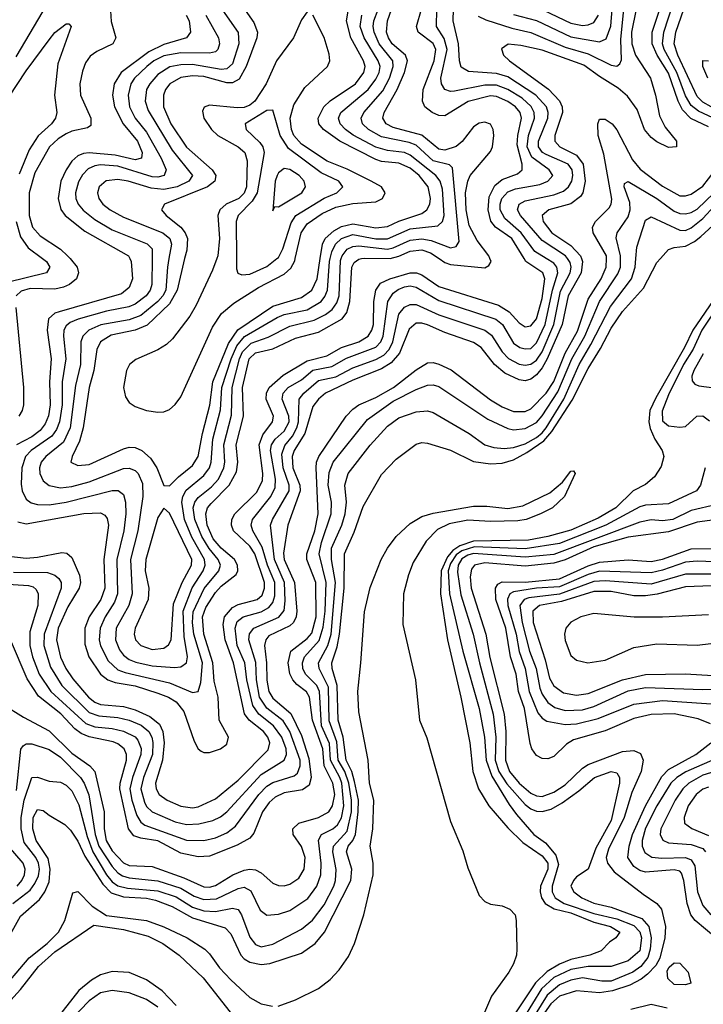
# Model space of a CAD drawing. Header units: inches. Extents: x 990535 to 1117859, y 769386 to 892122.
# Tile 692 of 1056: x 1043948 to 1046332, y 847398 to 850834. Entities that reach past the tile are written whole.
import ezdxf

# ---------------------------------------------------------------- set-up
doc = ezdxf.new("R2010")
doc.units = ezdxf.units.IN
doc.header["$MEASUREMENT"] = 0
doc.layers.add('B0844', color=7, linetype='Continuous')
doc.layers.add('B0845', color=7, linetype='Continuous')

msp = doc.modelspace()

# ---------------------------------------------------------------- linework, layer by layer
at = {"layer": 'B0844', "color": 5}
for points, elevation in [([(1043870, 848866.6), (1043978.9, 848858.9), (1043994.6, 848854.6), (1044005.6, 848845.6), (1044012.1, 848830), (1044010.7, 848790), (1043982.5, 848697.5), (1043982.5, 848650), (1043992, 848610), (1044015.5, 848550), (1044055.9, 848490), (1044178, 848378), (1044210, 848366.7), (1044270, 848360.8), (1044310, 848351.4), (1044350, 848331.8), (1044360, 848320), (1044371.2, 848291.2), (1044370, 848270), (1044340.6, 848190), (1044332.3, 848150), (1044339.3, 848110), (1044356.5, 848056.5), (1044370, 848033.9), (1044383.6, 848023.6), (1044530, 847971.1), (1044590, 847969.2), (1044630, 847979), (1044670, 847996), (1044700.6, 848019.4), (1044781.5, 848130), (1044810, 848158.8), (1044830, 848171.6), (1044904.6, 848195.4), (1044916, 848204), (1044926, 848230), (1044925.4, 848250), (1044890.3, 848350), (1044867.1, 848387.1), (1044810, 848431), (1044784.1, 848470), (1044773, 848530), (1044771.1, 848591.1), (1044747, 848670), (1044749.2, 848690.8), (1044763.7, 848710), (1044851.1, 848748.9), (1044870, 848772.6), (1044873.6, 848806.4), (1044871.5, 848870), (1044836, 848950), (1044821.9, 849070), (1044829, 849090), (1044887.2, 849190), (1044887, 849210), (1044866.7, 849270), (1044862.4, 849317.6), (1044872.4, 849347.6), (1044899.2, 849380.8), (1044914.5, 849410), (1044919.6, 849430), (1044922.2, 849510), (1044938.3, 849530), (1044990, 849575.2), (1045050, 849587.3), (1045110, 849619.5), (1045190, 849647.8), (1045217.4, 849662.6), (1045236.6, 849683.4), (1045248.6, 849710), (1045270, 849806.3), (1045289.5, 849830.5), (1045310, 849839.9), (1045330, 849839.4), (1045410, 849803.4), (1045570, 849750.1), (1045593.5, 849733.5), (1045630, 849675.2), (1045651.9, 849651.9), (1045690, 849631.7), (1045710, 849628.4), (1045730, 849632.1), (1045750, 849645.5), (1045770, 849674.7), (1045810.1, 849770), (1045834.1, 849885.9), (1045867.1, 849950), (1045870.4, 849970), (1045866.9, 849986.9), (1045858, 850000)], 2440), ([(1043872.8, 847567.2), (1043950, 847705.4), (1044016.4, 847763.6), (1044035, 847790), (1044050, 847825), (1044054.1, 847870), (1044046.6, 847906.6), (1044005.6, 847970), (1043993, 848010), (1043994.2, 848050), (1044010, 848078.1), (1044030, 848074.8), (1044050, 848057.9), (1044105.5, 848025.5), (1044125.3, 848005.3), (1044150, 847967.8), (1044174.5, 847914.5), (1044237.1, 847817.1), (1044267.2, 847787.2), (1044310, 847772.9), (1044390, 847768.1), (1044421.4, 847761.4), (1044479.3, 847739.3), (1044550, 847699.6), (1044664.8, 847664.8), (1044683.6, 847643.6), (1044718.5, 847570), (1044730, 847556.5), (1044750, 847544.6), (1044790, 847537.4), (1044819.9, 847540.1), (1044930, 847577), (1044978.5, 847610), (1045010.8, 847649.2), (1045102.2, 847830), (1045106.4, 847870), (1045086.9, 847930), (1045093.8, 847950), (1045110, 847970.1), (1045118.7, 847990), (1045128.4, 848070), (1045128.8, 848110), (1045115.8, 848175.8), (1045105.9, 848210), (1045086.3, 848250), (1045075.9, 848330), (1045058.3, 848390), (1045055.3, 848510), (1045038, 848570), (1045036.8, 848590), (1045055, 848645), (1045062.8, 848690), (1045079.7, 848850), (1045079.9, 848970), (1045114.4, 849045.6), (1045145, 849135), (1045210, 849246.5), (1045260.3, 849299.7), (1045330, 849352.5), (1045350, 849358.3), (1045370, 849356.2), (1045450, 849331.6), (1045530, 849292.6), (1045590, 849283.4), (1045630, 849286.7), (1045670, 849298.4), (1045716.5, 849323.5), (1045776.1, 849363.9), (1045803.7, 849396.3), (1045874, 849506), (1045930, 849616.6), (1045973.3, 849686.7), (1046010, 849757.6), (1046050, 849815.3), (1046122.8, 849897.2), (1046170, 849986), (1046182.2, 850000)], 2320), ([(1043890, 848444.4), (1043960.4, 848400.4), (1044050, 848352.6), (1044130, 848274.9), (1044192.8, 848230), (1044210, 848210.6), (1044242.2, 848070), (1044242.1, 848010), (1044249.3, 847970), (1044270, 847933.2), (1044310, 847891.9), (1044330, 847882.9), (1044410, 847878.9), (1044519.6, 847839.6), (1044590, 847807.5), (1044610, 847807), (1044630, 847812.5), (1044690.9, 847850), (1044730, 847866), (1044750, 847869.3), (1044770, 847867), (1044790, 847857), (1044830, 847821.2), (1044850, 847812.1), (1044870, 847811), (1044890, 847816.8), (1044921.6, 847838.4), (1044939.6, 847870), (1044943.1, 847910), (1044930, 847948.1), (1044901.4, 847990), (1044900.7, 848010), (1044921, 848030), (1044990, 848050.4), (1045025.7, 848070), (1045039.1, 848090), (1045046.3, 848130), (1045040.1, 848170), (1045009.2, 848230), (1045005, 848290), (1044968.3, 848390), (1044957.9, 848470), (1044948.2, 848488.2), (1044913.7, 848513.7), (1044899.8, 848530), (1044890, 848551.4), (1044883.8, 848590), (1044893.5, 848630), (1044950, 848674.2), (1044966.4, 848693.6), (1044982.1, 848750), (1044979.9, 848870), (1044949.3, 848950), (1044948.7, 848970), (1044976.9, 849050), (1044988.7, 849110), (1044982, 849270), (1044983, 849290), (1044990.8, 849310), (1045086.8, 849450), (1045110, 849475), (1045130, 849490.1), (1045190, 849515.4), (1045251.4, 849550), (1045330, 849611.4), (1045370, 849636), (1045390, 849637.3), (1045410, 849632), (1045452, 849612), (1045590, 849507.3), (1045630, 849482.8), (1045670, 849466.9), (1045710, 849466.9), (1045730, 849475.3), (1045784.1, 849530), (1045810, 849571.7), (1045850.6, 849670), (1045892.6, 849747.4), (1045930, 849858.8), (1045975, 849930), (1045993.5, 849970), (1045993.7, 850000)], 2380), ([(1044027.6, 850000), (1044041.3, 849990), (1044052.7, 849970), (1044040.8, 849950), (1043903.5, 849916.5)], 2460), ([(1043910, 848961.4), (1043970, 848955), (1044010, 848958), (1044094.5, 848974.5), (1044112.1, 848972.1), (1044130, 848956.6), (1044156, 848896), (1044160.2, 848870), (1044155.5, 848850), (1044115.3, 848784.7), (1044081.7, 848710), (1044075.9, 848670), (1044089.9, 848609.9), (1044108.2, 848570), (1044133.4, 848533.4), (1044188.1, 848470), (1044210, 848452.1), (1044230, 848444.1), (1044310, 848437.3), (1044350, 848425.7), (1044402.1, 848402.1), (1044435, 848375), (1044446.5, 848350), (1044451.1, 848310), (1044446.3, 848250), (1044421.1, 848170), (1044423.1, 848150), (1044433.8, 848130), (1044461.5, 848110), (1044510, 848089.4), (1044550, 848083.8), (1044570, 848086.9), (1044630, 848115.1), (1044710, 848180.6), (1044814.3, 848285.7), (1044820.1, 848310), (1044813, 848330), (1044797.6, 848350), (1044748.5, 848390), (1044731.9, 848411.9), (1044693.1, 848590), (1044664.4, 848670), (1044656.8, 848723.2), (1044662.4, 848750), (1044690, 848783.2), (1044710, 848793.6), (1044776.3, 848810), (1044793.8, 848826.2), (1044801.7, 848850), (1044801.1, 848870), (1044768, 848970), (1044750, 848996.6), (1044693.8, 849050), (1044686.3, 849070), (1044687.3, 849090), (1044697.7, 849110), (1044774.7, 849185.3), (1044794.2, 849225.8), (1044795.9, 849250), (1044782.8, 849350), (1044795.4, 849384.6), (1044829.9, 849430), (1044832.9, 849450), (1044807.4, 849510), (1044808.1, 849530), (1044818.2, 849550), (1044866.5, 849593.5), (1044950, 849643.4), (1045019.2, 849660.8), (1045069.8, 849690.2), (1045130, 849709.6), (1045163.1, 849730), (1045176.2, 849750), (1045181.3, 849770), (1045183.1, 849850), (1045189.6, 849890.4), (1045206.1, 849913.9), (1045239, 849930), (1045310, 849950.8), (1045332.1, 849950), (1045350, 849943.2), (1045410, 849902.5), (1045617.4, 849837.4), (1045654.3, 849814.3), (1045690, 849776.1), (1045710, 849761.7), (1045730, 849765.3), (1045750, 849789.6), (1045770, 849860.9), (1045778.9, 849930), (1045771.6, 849950), (1045713.2, 849990), (1045707.1, 850000)], 2480), ([(1045907.5, 850000), (1045911, 849990), (1045905.4, 849950), (1045860, 849870), (1045839.2, 849770), (1045787.5, 849650), (1045770, 849619), (1045750, 849594.8), (1045730, 849579.8), (1045710, 849573.9), (1045690, 849576.9), (1045640.1, 849600.1), (1045604, 849630), (1045557.5, 849690), (1045530, 849707.1), (1045430, 849742), (1045370, 849769.2), (1045350, 849774.8), (1045330, 849774.3), (1045305.7, 849754.3), (1045272.6, 849670), (1045243.1, 849636.9), (1045210, 849615.3), (1045110, 849576.1), (1045013.8, 849530), (1044990, 849509.7), (1044970, 849483.5), (1044942.6, 849390), (1044905.2, 849330), (1044898.1, 849310), (1044900.4, 849270), (1044924.9, 849210), (1044925.6, 849190), (1044883.2, 849070), (1044867.7, 848972.3), (1044869.8, 848950), (1044905.8, 848870), (1044914.7, 848770), (1044912.2, 848750), (1044902.1, 848730), (1044890, 848719), (1044816.8, 848683.2), (1044805.7, 848670), (1044801.6, 848650), (1044809, 848590), (1044809.3, 848529.3), (1044816.9, 848490), (1044830, 848466.2), (1044892.8, 848412.8), (1044930, 848336.2), (1044955.7, 848255.7), (1044964.1, 848190), (1044957.7, 848162.3), (1044933.9, 848146.1), (1044870, 848135.6), (1044838.8, 848121.2), (1044818, 848102), (1044794.8, 848070), (1044764.7, 847995.3), (1044750, 847977.5), (1044706.7, 847953.3), (1044610, 847914.6), (1044570, 847913), (1044510, 847925.2), (1044430, 847968.1), (1044370, 847977.3), (1044345.9, 847985.9), (1044326.8, 848010), (1044296.6, 848150), (1044297.7, 848170), (1044320.7, 848250), (1044320.5, 848270), (1044312.5, 848290), (1044290, 848307), (1044273.4, 848313.4), (1044190, 848330.9), (1044162.5, 848342.5), (1044139.8, 848359.8), (1044091.2, 848411.2), (1044013.2, 848473.2), (1043973.4, 848533.4), (1043916.1, 848670)], 2420), ([(1043924.1, 847750), (1043983.7, 847796.3), (1044001, 847819), (1044013.4, 847846.6), (1044016.3, 847870), (1044012.9, 847890), (1044003.6, 847910), (1043962.9, 847962.9), (1043952.3, 848010), (1043953.2, 848050), (1043963.4, 848110), (1043990, 848189.4), (1044010, 848190.7), (1044050, 848176.1), (1044090, 848173.7), (1044110, 848162.7), (1044130, 848142.9), (1044154.5, 848094.5), (1044183.2, 847983.2), (1044202.6, 847930), (1044250.8, 847850), (1044270, 847825.4), (1044290, 847811.7), (1044323.5, 847803.5), (1044430, 847793.9), (1044493, 847773), (1044550, 847736.7), (1044590, 847723.8), (1044630, 847721.6), (1044690, 847733.2), (1044709.4, 847729.4), (1044721.1, 847710), (1044750, 847632.4), (1044770, 847606.4), (1044790, 847599.1), (1044830, 847607.3), (1044930, 847660.7), (1044968.7, 847691.3), (1045010, 847745.6), (1045042.7, 847810), (1045048.9, 847830), (1045051.6, 847868.4), (1045040.1, 847930), (1045042.2, 847950), (1045090, 848002.5), (1045104.3, 848070), (1045105.2, 848110), (1045095.4, 848170), (1045081.9, 848210), (1045058.9, 848250), (1045054, 848314), (1045026.9, 848386.9), (1045025, 848505), (1044991.7, 848570), (1044990.2, 848590), (1045022.7, 848650), (1045033.5, 848690), (1045049.3, 848870), (1045034.8, 848950), (1045035.4, 848990), (1045071, 849070), (1045083, 849110), (1045087.1, 849150), (1045081.8, 849210), (1045093.2, 849250), (1045170, 849349.1), (1045230, 849415.9), (1045270, 849444.7), (1045330, 849465.3), (1045370, 849469.2), (1045390, 849463.6), (1045514.7, 849390), (1045570, 849350.2), (1045601.4, 849341.4), (1045636.9, 849336.9), (1045670, 849340.8), (1045710, 849354.2), (1045750, 849375.3), (1045770, 849391.7), (1045783.4, 849410), (1045844.8, 849510), (1045899, 849630), (1045940.1, 849699.9), (1046007.6, 849832.4), (1046081.2, 849930), (1046094.1, 849970), (1046096.4, 850000)], 2340), ([(1043926.2, 848906.2), (1044044.5, 848904.5), (1044070, 848895.7), (1044084.2, 848884.2), (1044092.2, 848870), (1044091.9, 848850), (1044032.7, 848690), (1044032.4, 848650), (1044054.6, 848574.6), (1044095.2, 848510), (1044190, 848416.5), (1044224.1, 848404.1), (1044290, 848399.2), (1044330, 848390), (1044371.5, 848371.5), (1044397.8, 848350), (1044408.9, 848330), (1044412.1, 848312.1), (1044410.6, 848270), (1044379, 848190), (1044370.7, 848150), (1044382.8, 848102.8), (1044390, 848088.8), (1044410, 848069.1), (1044490, 848034.7), (1044530, 848025.1), (1044572.8, 848027.2), (1044621, 848039), (1044647.8, 848052.2), (1044670, 848069.7), (1044790, 848200.4), (1044870.4, 848249.6), (1044877.9, 848270), (1044877, 848290), (1044862.1, 848330), (1044832.9, 848370), (1044781.2, 848410), (1044761.1, 848441.1), (1044740.4, 848530), (1044732.7, 848590), (1044706.3, 848650), (1044698.6, 848710), (1044706.3, 848733.7), (1044726.6, 848750), (1044790, 848767), (1044817.1, 848782.9), (1044830, 848799.6), (1044837.2, 848822.8), (1044837.9, 848870), (1044811.4, 848930), (1044793, 848993), (1044761.3, 849050), (1044755.2, 849070), (1044759.3, 849090), (1044823.8, 849170), (1044838.7, 849201.3), (1044839.6, 849230), (1044822, 849330), (1044825.4, 849350), (1044838.9, 849370), (1044870, 849397.4), (1044887, 849430), (1044886.9, 849450), (1044863.6, 849510), (1044867.1, 849530), (1044883.6, 849550), (1044930, 849577.3), (1044970, 849610.4), (1045036.4, 849623.6), (1045087.3, 849652.7), (1045190, 849691.2), (1045207, 849710), (1045215.3, 849730), (1045231.4, 849850), (1045250, 849879.3), (1045267.4, 849892.6), (1045290, 849901.9), (1045310, 849904.8), (1045330, 849900.3), (1045410, 849854.2), (1045608.5, 849788.5), (1045631, 849770), (1045670, 849705.5), (1045692.3, 849690), (1045710, 849685), (1045730, 849686.7), (1045750, 849706.1), (1045780, 849770), (1045805.9, 849890), (1045824.7, 849950), (1045821, 849970), (1045810, 849983.8), (1045783.7, 850000)], 2460), ([(1044123.3, 850000), (1044148.4, 849970), (1044153, 849950), (1044145.3, 849930), (1044121.8, 849910), (1044100.1, 849899.9), (1044070, 849893.3), (1043984.7, 849895.3), (1043953.2, 849886.8), (1043935.9, 849870)], 2480), ([(1043936.3, 848143.7), (1043951.3, 848288.7), (1043959.8, 848300.2), (1043970, 848306.8), (1043990, 848307.2), (1044050, 848286.8), (1044090, 848260.9), (1044160.3, 848190), (1044173, 848170), (1044188.6, 848128.6), (1044211, 847990), (1044224.1, 847950), (1044270, 847878.4), (1044290, 847856.9), (1044306.6, 847846.6), (1044330, 847839.8), (1044430, 847828.3), (1044510, 847803.1), (1044555.9, 847775.9), (1044590, 847764.1), (1044633.8, 847766.2), (1044710, 847801.8), (1044730, 847806.5), (1044754.3, 847794.3), (1044786.3, 847726.3), (1044810, 847709.6), (1044850, 847712.6), (1044890, 847725.4), (1044953.1, 847766.9), (1044984.1, 847810), (1044998.1, 847850), (1044999.6, 847890), (1044989.3, 847970.7), (1045000.2, 847990), (1045040.2, 848010), (1045056.2, 848023.8), (1045070, 848048.5), (1045078.1, 848090), (1045071, 848170), (1045064.5, 848190), (1045031.7, 848250), (1045028.3, 848308.3), (1045000.5, 848370), (1044993.6, 848490), (1044983.6, 848510), (1044944.6, 848550), (1044935.2, 848570), (1044933.8, 848590), (1044940.4, 848610), (1044992.6, 848667.4), (1045006.1, 848713.9), (1045013.6, 848770), (1045016.9, 848870), (1044992.3, 848970), (1045000.2, 849010), (1045034.3, 849110), (1045035.1, 849150), (1045023.2, 849210), (1045026.6, 849253.4), (1045040.6, 849290), (1045160.9, 849439.1), (1045250, 849502.6), (1045330, 849543.5), (1045370, 849558.3), (1045390, 849559.6), (1045410, 849553.7), (1045580.3, 849440.3), (1045650, 849406.7), (1045670, 849402.9), (1045710, 849407.6), (1045750, 849428.7), (1045770, 849451.9), (1045824.5, 849535.5), (1045873.8, 849650), (1045918.9, 849730), (1045969.5, 849850), (1046033.2, 849946.8), (1046042.8, 849970), (1046043.3, 850000)], 2360), ([(1044331.5, 850000), (1044336, 849990), (1044341.2, 849930), (1044330, 849899.2), (1044302.6, 849877.4), (1044085.2, 849814.8), (1044070, 849809.2), (1044048.3, 849790), (1044043.7, 849750), (1044057.6, 849650), (1044051.4, 849570), (1044053.9, 849490), (1044048.3, 849451.7), (1044036.6, 849423.4), (1044019.3, 849400.7), (1043990, 849378.5), (1043936.7, 849350)], 2520), ([(1043941.7, 849081.7), (1043970, 849074.3), (1044171, 849111), (1044230, 849112.9), (1044245.2, 849105.2), (1044253.2, 849093.2), (1044257.1, 849070), (1044241.3, 848950), (1044244.9, 848850), (1044230.6, 848810), (1044190.1, 848750), (1044174.6, 848710), (1044174.3, 848654.3), (1044189.2, 848610), (1044230, 848550.1), (1044255.1, 848530), (1044280.4, 848520.4), (1044350, 848508.8), (1044430, 848484.2), (1044466.2, 848470), (1044493.3, 848453.3), (1044519.7, 848419.7), (1044556.3, 848316.3), (1044570, 848289.2), (1044580.9, 848280.9), (1044590, 848276.1), (1044610, 848276.4), (1044648.5, 848290), (1044670, 848305.6), (1044676.3, 848330), (1044642.9, 848390), (1044639.6, 848470), (1044625.4, 848525.4), (1044621.7, 848590), (1044590.1, 848690), (1044585.5, 848750), (1044597.3, 848782.7), (1044630, 848835.1), (1044650, 848857), (1044702.5, 848897.5), (1044708.7, 848910), (1044707.3, 848930), (1044696.8, 848950), (1044649.8, 848989.8), (1044622.7, 849022.7), (1044602, 849070), (1044596.4, 849110), (1044603.1, 849130), (1044614.9, 849145.1), (1044678.7, 849210), (1044704.1, 849255.9), (1044708.6, 849290), (1044703.2, 849350), (1044728.5, 849450), (1044724.9, 849550), (1044747.7, 849650), (1044770, 849671.4), (1044830, 849685.2), (1044910, 849722.7), (1044990, 849743.2), (1045071.8, 849790), (1045088.3, 849811.7), (1045099.6, 849850), (1045105.9, 849970), (1045114, 849986), (1045130, 849998.1), (1045139.7, 850000)], 2520), ([(1044409.6, 850000), (1044408.5, 849910), (1044403, 849890), (1044389, 849870), (1044350, 849840.7), (1044328.3, 849831.7), (1044250, 849816.8), (1044151.2, 849788.8), (1044123.2, 849776.8), (1044110, 849765.6), (1044101.8, 849750), (1044099.9, 849730), (1044109, 849650), (1044096.4, 849570), (1044095.4, 849490), (1044086.7, 849430), (1044076.3, 849403.7), (1044059.8, 849380.2), (1043988.2, 849330), (1043968.5, 849310), (1043955.6, 849270), (1043953.2, 849213.2), (1043956.1, 849190), (1043970, 849161.2), (1043988.2, 849148.2), (1044010, 849142.3), (1044050, 849141.2), (1044110.1, 849150.1), (1044270, 849191.4), (1044291.3, 849191.3), (1044310, 849176.6), (1044317, 849150), (1044317.8, 849110), (1044310.8, 849050), (1044286.4, 848950), (1044288.8, 848830), (1044278.2, 848801.8), (1044245.9, 848750), (1044227.9, 848710), (1044225.2, 848670), (1044230, 848648.7), (1044256.2, 848596.2), (1044290, 848565.6), (1044315.9, 848555.9), (1044470, 848520.3), (1044550, 848486.3), (1044570, 848489.3), (1044579.5, 848520.5), (1044585.5, 848590), (1044555.3, 848690), (1044550.8, 848730), (1044552.9, 848767.1), (1044591.2, 848848.8), (1044642.2, 848910), (1044648.2, 848930), (1044640.1, 848950), (1044608.5, 848988.5), (1044582.7, 849030), (1044558.6, 849090), (1044552.7, 849130), (1044558.1, 849150), (1044570, 849166.7), (1044616.4, 849203.6), (1044640.5, 849230), (1044660.1, 849270), (1044663.4, 849290), (1044659.8, 849350), (1044686.4, 849453.6), (1044688.4, 849550), (1044714.1, 849650), (1044725, 849675), (1044755.3, 849704.7), (1044814.2, 849725.8), (1044890, 849764.1), (1044974.4, 849785.6), (1045014.4, 849805.6), (1045037.3, 849822.7), (1045054.2, 849845.8), (1045061.6, 849870), (1045066.8, 849993.2), (1045068.9, 850000)], 2540), ([(1044468.1, 850000), (1044462.8, 849970), (1044457.1, 849890), (1044447, 849870), (1044429.2, 849850), (1044370, 849801.5), (1044330, 849786.9), (1044230.6, 849769.4), (1044189.1, 849750), (1044167.7, 849730), (1044160.9, 849710), (1044159.8, 849630), (1044142.4, 849557.6), (1044124, 849410), (1044099.9, 849360.1), (1044038.8, 849310), (1044022.9, 849290), (1044016.7, 849270), (1044017.5, 849250), (1044030, 849224.4), (1044050, 849208.5), (1044090, 849200.7), (1044130, 849205), (1044190, 849221.1), (1044310, 849267.1), (1044330, 849268.4), (1044350, 849260.6), (1044360.6, 849250), (1044375.5, 849215.5), (1044377.1, 849170), (1044359.5, 849050), (1044334, 848950), (1044340.2, 848830), (1044328.6, 848790), (1044284.1, 848710), (1044282, 848670), (1044295.3, 848635.3), (1044310, 848615.9), (1044330, 848601.2), (1044352.3, 848592.3), (1044410, 848578.6), (1044487.2, 848572.8), (1044510, 848575.3), (1044529.9, 848590), (1044533.3, 848610), (1044521.5, 848681.5), (1044518.3, 848770), (1044549.3, 848850.7), (1044587.1, 848910), (1044594.8, 848930), (1044592.4, 848950), (1044548.4, 849028.4), (1044522.9, 849090), (1044513.2, 849150), (1044516.9, 849170), (1044528.2, 849191.8), (1044590, 849242.8), (1044609.8, 849270.2), (1044616, 849290), (1044621.6, 849370), (1044648.2, 849471.8), (1044652.8, 849550), (1044685.2, 849650), (1044704.5, 849695.5), (1044731.7, 849728.3), (1044845.1, 849794.9), (1044870, 849804.8), (1044950, 849821.8), (1044998.5, 849850), (1045012.2, 849867.8), (1045021.1, 849890), (1045028.2, 849990), (1045030.5, 850000)], 2560), ([(1044523, 850000), (1044497.3, 849890), (1044470, 849841.7), (1044392.6, 849767.4), (1044350, 849750.8), (1044266.5, 849733.5), (1044230, 849709.9), (1044217.2, 849682.8), (1044206.6, 849610), (1044189.8, 849550), (1044169.6, 849410), (1044156.6, 849363.4), (1044130.7, 849310), (1044126, 849290), (1044150, 849277.8), (1044190, 849281.7), (1044310, 849336.5), (1044330, 849341.9), (1044350, 849340.7), (1044373.6, 849330), (1044403.4, 849303.4), (1044425.4, 849270), (1044450, 849208.2), (1044470, 849206.9), (1044501, 849239), (1044550, 849278.2), (1044569.6, 849310), (1044584.7, 849390), (1044611, 849489), (1044621.7, 849570), (1044675.7, 849704.3), (1044708, 849752), (1044830, 849834.3), (1044930, 849863.9), (1044967.1, 849890), (1044985.1, 849930), (1044995.7, 850000)], 2580), ([(1044635.2, 850000), (1044620.4, 849959.6), (1044562.9, 849837.1), (1044540.6, 849799.4), (1044480.3, 849719.7), (1044459.7, 849700.3), (1044430, 849681.5), (1044352.3, 849647.7), (1044330.7, 849630), (1044320.7, 849610), (1044310.1, 849550), (1044317.2, 849517.2), (1044330, 849497.5), (1044350, 849483.6), (1044390, 849470.6), (1044430, 849464.2), (1044450, 849465.8), (1044470, 849473.7), (1044490, 849490.9), (1044510, 849518.3), (1044619.7, 849760.3), (1044651.9, 849808.1), (1044694.9, 849845.1), (1044780.8, 849899.2), (1044870, 849946), (1044893.3, 849966.7), (1044907.3, 849992.7), (1044908.9, 850000)], 2620), ([(1044703.7, 850000), (1044703.9, 849963.9), (1044709, 849949), (1044722.9, 849942.9), (1044750, 849946.3), (1044810, 849972.7), (1044844.8, 850000)], 2640), ([(1045410.9, 850000), (1045430, 849986.9), (1045450, 849979.6), (1045570, 849967.7), (1045584.3, 849975.7), (1045591.7, 849990), (1045587.7, 850000)], 2520), ([(1046365.6, 849854.4), (1046295.2, 849750), (1046265.7, 849690), (1046165.8, 849514.2), (1046145.8, 849470), (1046141.7, 849430), (1046146.7, 849406.7), (1046162.4, 849370), (1046188.2, 849330), (1046193.7, 849310), (1046185.3, 849274.7), (1046161.5, 849238.5), (1046130, 849211.4), (1046087, 849190), (1046026.7, 849130), (1045965.3, 849094.7), (1045870, 849052), (1045789.8, 849030.2), (1045721.9, 849018.1), (1045530, 849013.6), (1045482.1, 848997.9), (1045458.6, 848981.4), (1045440.2, 848959.8), (1045417.9, 848910), (1045414.9, 848830), (1045439.4, 848670), (1045486.5, 848470), (1045517.9, 848310), (1045528.5, 848210), (1045547.4, 848150), (1045583.7, 848090), (1045650, 848014), (1045702.4, 847962.4), (1045770, 847916.6), (1045789.3, 847890), (1045789.6, 847870), (1045764.2, 847810), (1045762.5, 847790), (1045767.2, 847770), (1045780.5, 847750), (1045811.3, 847731.3), (1045870, 847717.5), (1045950, 847684.3), (1046008.5, 847670), (1046040.6, 847650), (1046027.3, 847630), (1046004.6, 847615.4), (1045975.1, 847584.9), (1045935.8, 847570), (1045870, 847554.2), (1045830, 847538), (1045787.3, 847512.7), (1045747.1, 847472.9), (1045611.5, 847270)], 2320), ([(1046390, 849845.9), (1046326.3, 849750), (1046296.1, 849683.9), (1046262.9, 849630), (1046210, 849524.9), (1046187.8, 849467.8), (1046190, 849434.4), (1046210, 849416.9), (1046250, 849411.7), (1046270, 849414), (1046309.6, 849450), (1046330, 849451.8), (1046353.5, 849433.5)], 2340), ([(1043934.4, 849830), (1043960.4, 849550), (1043961.1, 849490), (1043956.1, 849470), (1043944.6, 849450)], 2480), ([(1046331.8, 849668.2), (1046299, 849610), (1046292.1, 849590), (1046293, 849573), (1046302.2, 849562.2), (1046316.4, 849556.4), (1046369.4, 849549.4)], 2360), ([(1044848.9, 847391.1), (1044910, 847413.2), (1044990, 847452.8), (1045030, 847484.6), (1045062.1, 847517.9), (1045094.9, 847565.1), (1045115.7, 847610), (1045147.4, 847710), (1045180.4, 847850), (1045180.9, 847890), (1045170.3, 847950), (1045179.7, 848010), (1045183.2, 848110), (1045168.1, 848170), (1045162.5, 848250), (1045130, 848418.9), (1045126.4, 848490), (1045137.9, 848590), (1045150, 848767.2), (1045170, 848851.9), (1045208.2, 848950), (1045230.3, 848990), (1045260.3, 849030), (1045310, 849075.7), (1045350, 849100.1), (1045390, 849112), (1045530, 849136.6), (1045576.8, 849136.8), (1045650, 849127.6), (1045702.5, 849137.5), (1045797.1, 849182.9), (1045840.3, 849219.7), (1045870, 849258), (1045879, 849259), (1045884.9, 849250), (1045847.2, 849170), (1045805.7, 849130), (1045764.2, 849110), (1045713.6, 849090), (1045684.9, 849084.9), (1045590, 849083), (1045510, 849087.2), (1045444.9, 849075.1), (1045404.8, 849055.2), (1045365.6, 849014.4), (1045320.4, 848939.6), (1045303.4, 848896.6), (1045286.1, 848830), (1045283.7, 848723.7), (1045327.5, 848530), (1045341.5, 848390), (1045367.6, 848327.6), (1045450, 848036.4), (1045493.1, 847933.1), (1045510, 847874), (1045550, 847777.3), (1045570, 847756.2), (1045590, 847747.2), (1045630, 847741.8), (1045657, 847730), (1045675.8, 847710), (1045679.6, 847690), (1045681.8, 847590), (1045680.2, 847570), (1045670, 847539.6), (1045653.7, 847510), (1045593.3, 847426.7), (1045535.5, 847290)], 2280), ([(1046338.5, 849270), (1046321.5, 849210), (1046307.8, 849190), (1046210, 849144.9), (1046130, 849139.5), (1046110, 849133.5), (1045991.6, 849070), (1045830, 849006.1), (1045710, 848987.9), (1045534, 848994), (1045490, 848980.6), (1045470, 848966.1), (1045450, 848935.8), (1045442.5, 848910), (1045446.7, 848830), (1045493.7, 848630), (1045550, 848430), (1045568.9, 848330), (1045574.6, 848250), (1045594, 848194), (1045654.7, 848094.7), (1045680.5, 848060.5), (1045740.3, 847990), (1045781, 847961), (1045818, 847918), (1045826.3, 847886.3), (1045804.4, 847810), (1045805.2, 847790), (1045815.3, 847770), (1045847.1, 847750), (1045950, 847714.8), (1046030, 847695.9), (1046090, 847673.2), (1046110.9, 847650.9), (1046115.8, 847630), (1046110, 847584.7), (1046069.4, 847550), (1046010, 847529.4), (1045930, 847530), (1045870, 847519.5), (1045810, 847491.3), (1045768, 847452), (1045705, 847350)], 2340), ([(1046378.4, 849141.6), (1046290, 849121.2), (1046225.8, 849090), (1046190, 849085.5), (1046150, 849088.7), (1046110, 849080.3), (1045810, 848967.8), (1045710, 848957.7), (1045530, 848971), (1045510, 848965.4), (1045490, 848953), (1045476.7, 848930), (1045474.2, 848905.8), (1045486.3, 848826.3), (1045528.7, 848690), (1045550.7, 848590), (1045599.2, 848410), (1045608.5, 848330), (1045606.3, 848250), (1045618.3, 848210), (1045647.1, 848167.1), (1045710, 848095.2), (1045730, 848079.8), (1045750, 848071.6), (1045770, 848070.6), (1045800.8, 848079.2), (1045839.3, 848100.7), (1045897.4, 848142.6), (1045951.8, 848190), (1046010, 848210.4), (1046030, 848205.6), (1046039.3, 848190), (1046039.5, 848170), (1046010, 848039), (1045957.1, 847942.9), (1045930.2, 847869.8), (1045890, 847842.4), (1045878.7, 847830), (1045870.3, 847810), (1045879.7, 847790), (1045908.7, 847770), (1045950, 847750.6), (1046010, 847736.8), (1046117.9, 847697.9), (1046141.3, 847670), (1046149.6, 847630), (1046146.9, 847590), (1046138.4, 847561.6), (1046113.5, 847530), (1046086.5, 847510), (1046010, 847479.1), (1045978.4, 847478.4), (1045910.4, 847490.4), (1045870, 847482.8), (1045830, 847465.7), (1045786.7, 847430), (1045730, 847338.1)], 2360), ([(1046371.6, 849088.4), (1046310, 849080.8), (1046210, 849047.1), (1046070, 849027.8), (1045950, 848994.1), (1045850, 848948.9), (1045810, 848937), (1045710, 848926.5), (1045570, 848938.7), (1045534.4, 848930), (1045523.7, 848916.3), (1045518.2, 848890), (1045521.8, 848850), (1045573.3, 848690), (1045587.6, 848607.6), (1045637.7, 848410), (1045643.5, 848350), (1045642, 848250), (1045655.4, 848210), (1045690, 848169.5), (1045730, 848134.4), (1045750, 848124.9), (1045770, 848123.1), (1045810, 848137.8), (1045850, 848163.7), (1045910, 848222), (1045930, 848235.3), (1046050, 848279.7), (1046090, 848283.1), (1046112.9, 848272.9), (1046121.5, 848250), (1046114.6, 848210), (1046083, 848137), (1046055.3, 848050), (1046001.2, 847938.8), (1045993.1, 847910), (1045997.1, 847890), (1046020.7, 847860.7), (1046121.8, 847781.8), (1046170.1, 847750), (1046186.4, 847730), (1046199.8, 847670), (1046197.2, 847630), (1046180.7, 847559.3), (1046166.3, 847533.7), (1046136.7, 847503.3), (1046114.5, 847485.5), (1046075.6, 847464.4), (1046015.5, 847444.5), (1045970, 847438.5), (1045890, 847445.6), (1045830, 847426.7), (1045800.6, 847399.4), (1045684.6, 847235.4)], 2380), ([(1046356.3, 848376.3), (1046314.1, 848394.1), (1046230, 848411.2), (1046150, 848408.8), (1046090, 848395.5), (1045990, 848352.8), (1045879.6, 848320.4), (1045854.5, 848305.5), (1045810, 848263), (1045790, 848254.8), (1045770, 848255.8), (1045750, 848266.4), (1045733.3, 848290), (1045727.6, 848307.6), (1045707.8, 848430), (1045687.2, 848490), (1045679.2, 848550), (1045659.9, 848610), (1045643, 848710), (1045608.5, 848810), (1045606.8, 848850), (1045615.7, 848864.3), (1045630, 848871.9), (1045710, 848871.3), (1045830, 848882.3), (1045930, 848927.8), (1045970, 848941.4), (1046070, 848949), (1046150, 848943.6), (1046190, 848951.8), (1046290, 848987.8), (1046411.3, 848988.7)], 2420), ([(1046430, 848940.1), (1046310, 848944.8), (1046270, 848941.3), (1046190, 848912.8), (1046150, 848903.7), (1045970, 848909.5), (1045930, 848897.7), (1045830, 848854.7), (1045750, 848849.7), (1045670, 848837.6), (1045656.9, 848830), (1045648.8, 848811.2), (1045649.9, 848790), (1045678.7, 848690), (1045689.1, 848629.1), (1045711, 848570), (1045724.1, 848490), (1045755.2, 848415.2), (1045770, 848397), (1045786.4, 848386.4), (1045850, 848374), (1045890, 848376.2), (1045964.7, 848395.3), (1046090, 848445.8), (1046190, 848457.6), (1046410, 848442.8)], 2440), ([(1046461.3, 848898.7), (1046270, 848898.8), (1046150, 848863.6), (1045990, 848875.7), (1045950, 848873.2), (1045830, 848828.9), (1045723.6, 848816.4), (1045706.5, 848810), (1045692.1, 848790), (1045700.1, 848730), (1045725.9, 848630), (1045749.3, 848570), (1045761.3, 848501.3), (1045770, 848480.1), (1045790, 848451.2), (1045813.8, 848433.8), (1045850, 848422.9), (1045910, 848425.2), (1045950, 848436.7), (1046070, 848491.8), (1046130, 848503.1), (1046330, 848496), (1046430, 848497.6)], 2460), ([(1046390, 848859.6), (1046270, 848854.6), (1046171.2, 848828.8), (1046130, 848822.8), (1046090, 848823.6), (1046010, 848838.1), (1045950, 848838.2), (1045837, 848803), (1045760.1, 848790), (1045736.8, 848770), (1045737.9, 848730), (1045780.2, 848600.2), (1045795.7, 848535.7), (1045810, 848508.9), (1045844.7, 848484.7), (1045890, 848476.3), (1045930, 848482.2), (1046050, 848530.2), (1046130, 848549.1), (1046269.4, 848550.6), (1046365.5, 848545.5)], 2480), ([(1046350, 848757.2), (1046190, 848748.8), (1046090.7, 848749.3), (1045950, 848761.5), (1045904.3, 848750), (1045870, 848731.9), (1045852.1, 848710), (1045848.2, 848690), (1045850, 848667.7), (1045870, 848614.8), (1045890, 848599.2), (1045929.2, 848589.2), (1045990, 848599.1), (1046090, 848642.5), (1046170, 848655.9), (1046310, 848650.9), (1046510, 848675.2)], 2520), ([(1046375.2, 847630), (1046303.5, 847690), (1046288.3, 847710), (1046275.3, 847750), (1046264.4, 847830), (1046256, 847856), (1046250, 847862.4), (1046230, 847867.4), (1046130, 847858.8), (1046110, 847865.4), (1046090, 847879.1), (1046068.9, 847910), (1046072.8, 847950), (1046085.2, 847990), (1046130, 848090.6), (1046187.3, 848192.7), (1046210, 848217.3), (1046305.4, 848270), (1046358.6, 848310)], 2420), ([(1046390, 848261.2), (1046271.1, 848208.9), (1046239.3, 848190), (1046218.2, 848170), (1046169.2, 848090), (1046130, 848013), (1046118.6, 847970), (1046118.7, 847950), (1046127.3, 847927.3), (1046151.8, 847911.8), (1046187.4, 847907.4), (1046270, 847910.3), (1046290, 847902.5), (1046301.7, 847881.7), (1046311, 847790), (1046330, 847742.8), (1046358.6, 847710)], 2440), ([(1046410, 848222.2), (1046330, 848198), (1046281, 848170), (1046260.5, 848150), (1046234.2, 848110), (1046184.2, 848010), (1046181.6, 847990), (1046190.5, 847970.5), (1046210, 847961.7), (1046290, 847956), (1046330, 847941.3), (1046339.6, 847930)], 2460), ([(1046350, 848155.9), (1046330, 848148.2), (1046306.9, 848130), (1046278.8, 848090), (1046265.4, 848050), (1046266.7, 848030), (1046291.5, 848011.5), (1046350, 847987.4)], 2480), ([(1043938.6, 847810), (1043955.1, 847830), (1043964, 847850), (1043966.4, 847870), (1043960.2, 847890), (1043908.8, 847950)], 2360), ([(1043869.6, 847430.4), (1043980.3, 847559.7), (1044043.7, 847610), (1044083.6, 847650), (1044105.4, 847690), (1044133, 847787), (1044150, 847791.5), (1044199.9, 847739.9), (1044250, 847707.6), (1044390, 847690), (1044450, 847668.8), (1044531.6, 847630), (1044593.2, 847590), (1044610, 847573.6), (1044644.7, 847524.7), (1044683.9, 847483.9), (1044750, 847421.8), (1044790, 847399.9), (1044829, 847391)], 2280), ([(1043870, 847362.5), (1043950.5, 847449.5), (1044013.2, 847530), (1044070, 847581), (1044206, 847674), (1044310, 847658.9), (1044395.3, 847635.3), (1044447.3, 847610), (1044504, 847570), (1044587.5, 847490), (1044681.8, 847370)], 2260), ([(1044493.9, 847393.9), (1044444.5, 847444.5), (1044390, 847483.5), (1044330, 847508.9), (1044270, 847512.7), (1044230, 847500.7), (1044197.8, 847482.2), (1044154.2, 847445.8), (1044078.5, 847350)], 2260), ([(1044430, 847387.9), (1044390, 847414.2), (1044330, 847438), (1044270, 847446), (1044230, 847438.6), (1044189.6, 847410.4), (1044094, 847310)], 2280), ([(1046078.7, 847381.3), (1046150, 847398.1), (1046206.2, 847386.2)], 2420)]:
    msp.add_lwpolyline(points, dxfattribs=dict(at, elevation=elevation))
for points, elevation in [([(1044450, 849129.8), (1044430, 849096.4), (1044387.1, 848950), (1044385.4, 848910), (1044398.3, 848850), (1044396.1, 848810), (1044350.1, 848710), (1044347, 848690), (1044351.7, 848670), (1044370, 848649.7), (1044410, 848636.6), (1044450, 848640.5), (1044467.1, 848652.9), (1044476, 848670), (1044484.1, 848795.9), (1044514.5, 848870), (1044547.1, 848930), (1044548, 848950), (1044470, 849111.8)], 2580), ([(1046270, 847466), (1046230, 847467.6), (1046207.8, 847487.8), (1046205.6, 847514.4), (1046212.6, 847527.4), (1046230, 847543.3), (1046250, 847541.2), (1046278.5, 847510), (1046288.1, 847471.9)], 2380)]:
    msp.add_lwpolyline(points, close=True, dxfattribs=dict(at, elevation=elevation))
at = {"layer": 'B0845', "color": 5}
for points, elevation in [([(1045068.9, 850000), (1045071.9, 850010), (1045090, 850033.5), (1045110, 850042.6), (1045130, 850044.5), (1045230, 850032.6), (1045250, 850037.3), (1045310, 850064.2), (1045350, 850069.6), (1045383.2, 850063.2), (1045450, 850038), (1045470, 850041.9), (1045480, 850060), (1045457.2, 850317.2), (1045447.1, 850327.1), (1045390, 850341.2), (1045330, 850396.3), (1045305.7, 850405.7), (1045210, 850425.1), (1045164.1, 850450), (1045143, 850470), (1045138.4, 850490), (1045148.4, 850510), (1045214.3, 850585.7), (1045237.3, 850630), (1045250.6, 850670), (1045249.4, 850690), (1045201.9, 850750), (1045184, 850790), (1045180.3, 850810), (1045182.8, 850830), (1045213.5, 850910)], 2540), ([(1045587.7, 850000), (1045583.6, 850010), (1045543.1, 850063.1), (1045515.3, 850115.3), (1045505.2, 850170), (1045503, 850230), (1045510, 850270), (1045518.4, 850290), (1045590, 850374.1), (1045597, 850390), (1045601.5, 850430), (1045598.9, 850450), (1045589.6, 850469.6), (1045570, 850476.3), (1045550, 850472.9), (1045530, 850459.4), (1045491.3, 850408.7), (1045470, 850391.5), (1045430, 850379), (1045410, 850381.7), (1045350.4, 850430.4), (1045250, 850457.1), (1045225.8, 850470), (1045214.2, 850490), (1045218.4, 850510), (1045264.3, 850590), (1045289.5, 850650), (1045299.8, 850690), (1045293.5, 850710), (1045247.2, 850750), (1045233.6, 850770), (1045226.9, 850790), (1045230.6, 850829.4), (1045258.8, 850910)], 2520), ([(1043935.9, 850704.1), (1044030, 850863.7)], 2480), ([(1044264.7, 850864.7), (1044267, 850827), (1044283.5, 850770), (1044272.9, 850750), (1044216.9, 850723.1), (1044193.9, 850706.1), (1044176.8, 850683.2), (1044166.3, 850653.7), (1044158, 850610), (1044159.6, 850570), (1044195.3, 850490), (1044195.6, 850464.4), (1044183.8, 850456.2), (1044130, 850444.7), (1044110, 850435.6), (1044081.9, 850418.1), (1044051.6, 850390), (1044000.8, 850299.2), (1043980.6, 850230), (1043980.4, 850150), (1043992.3, 850110), (1044019.1, 850079.1), (1044090, 850033.2), (1044114.9, 850010), (1044123.3, 850000)], 2480), ([(1044638.2, 850890), (1044709.5, 850789.5), (1044711.4, 850750), (1044690, 850679.9), (1044670, 850661.8), (1044650, 850659.5), (1044550, 850677.4), (1044510, 850676.8), (1044470.8, 850669.2), (1044430, 850642.9), (1044401.3, 850610), (1044390.1, 850590), (1044385.6, 850550), (1044396.3, 850516.3), (1044479, 850379), (1044550.1, 850290), (1044538, 850270), (1044497.4, 850250), (1044450, 850241.1), (1044405.9, 850245.9), (1044325.8, 850270), (1044290, 850276.1), (1044249, 850271), (1044224.6, 850250), (1044219.6, 850230), (1044224.2, 850210), (1044238, 850190), (1044263.5, 850170), (1044310, 850144.1), (1044446.8, 850090), (1044471.4, 850070), (1044477, 850050), (1044468.1, 850000)], 2560), ([(1044717.2, 850890), (1044763.8, 850823.8), (1044776.7, 850790), (1044774.8, 850770), (1044738, 850670), (1044713.3, 850626.7), (1044690, 850613.8), (1044670, 850613.2), (1044590, 850635.2), (1044550, 850637.4), (1044510, 850632.1), (1044471.3, 850610), (1044456.2, 850590), (1044448.8, 850570), (1044448.9, 850530), (1044474.9, 850470), (1044530, 850388.6), (1044619.3, 850310), (1044631.3, 850290), (1044628.5, 850270), (1044602.6, 850250), (1044453, 850190), (1044444.6, 850175.4), (1044442.6, 850170), (1044459.1, 850150), (1044510.2, 850110.2), (1044525.1, 850090), (1044532.4, 850070), (1044530.1, 850030), (1044523, 850000)], 2580), ([(1044995.7, 850000), (1045003.3, 850050), (1045013.6, 850070), (1045042.7, 850097.3), (1045070, 850111.9), (1045110, 850121), (1045190, 850107.4), (1045230, 850111.9), (1045270, 850131.1), (1045350, 850157.4), (1045368.1, 850170), (1045378.1, 850190), (1045380.5, 850210), (1045372.3, 850250), (1045341.2, 850290), (1045310, 850315.5), (1045270, 850332.8), (1045210, 850338.9), (1045190, 850345.8), (1045063.9, 850410), (1045007.4, 850450), (1044991.2, 850470), (1044988.3, 850490), (1045007.8, 850530), (1045030, 850551), (1045118.7, 850610), (1045148.2, 850650), (1045152.1, 850670), (1045147, 850690), (1045102.4, 850770), (1045087.3, 850830), (1045094.1, 850870)], 2580), ([(1045707.1, 850000), (1045664.1, 850070), (1045607.3, 850110), (1045591.2, 850131.2), (1045581.3, 850170), (1045584.4, 850215.6), (1045604.7, 850255.3), (1045630, 850275.6), (1045683.7, 850296.3), (1045700.4, 850310), (1045699.5, 850330), (1045683, 850397), (1045685, 850430), (1045698.1, 850490), (1045693, 850510), (1045676.5, 850530), (1045650, 850548.4), (1045610, 850565.4), (1045590, 850567.8), (1045511.5, 850548.5), (1045430, 850498.2), (1045410, 850499.8), (1045386.4, 850510), (1045361.1, 850530), (1045352.2, 850550), (1045355.2, 850590), (1045393.3, 850690), (1045398.9, 850730), (1045390, 850750.5), (1045337.4, 850790), (1045331.9, 850810), (1045348.6, 850870)], 2480), ([(1045783.7, 850000), (1045744.3, 850024.3), (1045696.9, 850090), (1045639.5, 850139.5), (1045623.6, 850170), (1045623, 850190), (1045628.7, 850210), (1045650, 850233.1), (1045676.3, 850243.7), (1045761.6, 850258.4), (1045789.9, 850270), (1045806.5, 850290), (1045794.5, 850310), (1045734.2, 850354.2), (1045717.1, 850390), (1045721.7, 850430), (1045742.8, 850490), (1045741.6, 850510), (1045731, 850531), (1045699.7, 850559.7), (1045649.9, 850590), (1045610, 850605.4), (1045570, 850605.2), (1045464.2, 850584.2), (1045450, 850583.1), (1045429.9, 850590), (1045418.3, 850610), (1045416.8, 850630), (1045438.7, 850730), (1045428.2, 850768.2), (1045400.8, 850810), (1045402.1, 850870)], 2460), ([(1045858, 850000), (1045851.2, 850010), (1045770, 850063), (1045693.8, 850150), (1045683.8, 850170), (1045689.5, 850190), (1045710, 850201.7), (1045810, 850222.3), (1045844.3, 850235.7), (1045862.1, 850250), (1045873.8, 850270), (1045877.3, 850290), (1045874.6, 850310), (1045860.1, 850330), (1045783.2, 850363.2), (1045770.9, 850370.9), (1045757.6, 850390), (1045757, 850410), (1045789, 850490), (1045790.7, 850510), (1045785, 850530), (1045748.3, 850570), (1045650, 850634.1), (1045610, 850646), (1045512.4, 850652.4), (1045487.6, 850667.6), (1045481.1, 850690), (1045478.2, 850750), (1045459.8, 850830), (1045461.1, 850870)], 2440), ([(1045546.4, 850846.4), (1045573.5, 850833.5), (1045664, 850804), (1045730, 850788.5), (1045850, 850738.2), (1045930, 850714.2), (1046010, 850675.2), (1046030, 850671.6), (1046040.8, 850679.2), (1046046.3, 850693.7), (1046044.5, 850764.5), (1046055, 850870)], 2440), ([(1046097.5, 850870), (1046081.3, 850790), (1046082.6, 850750), (1046095.7, 850710), (1046147.5, 850630), (1046164.9, 850570), (1046178.5, 850498.5), (1046199.3, 850459.3), (1046238.2, 850410), (1046238, 850390), (1046210, 850387.3), (1046170, 850407.6), (1046150, 850423.1), (1046126.7, 850450), (1046100.8, 850520.8), (1046067, 850567), (1046035.1, 850595.1), (1045970, 850635.1), (1045915.4, 850675.4), (1045770, 850727.4), (1045695.8, 850744.2), (1045651.2, 850748.8), (1045628.2, 850731.8), (1045635.5, 850710), (1045656.3, 850690), (1045791.6, 850591.6), (1045830.7, 850550.7), (1045839.2, 850530), (1045840.4, 850510), (1045813.7, 850430), (1045814.2, 850410), (1045831.9, 850390), (1045890, 850360.5), (1045912.3, 850330), (1045919.6, 850270), (1045912.1, 850230), (1045903.6, 850216.4), (1045870, 850190.9), (1045793.3, 850170), (1045769.5, 850150), (1045773.4, 850130), (1045803.6, 850090), (1045870, 850045.4), (1045904, 850010), (1045907.5, 850000)], 2420), ([(1045670, 850851.9), (1045750, 850831), (1045870, 850774.4), (1045970, 850756.3), (1045992.8, 850767.2), (1046008.9, 850811.1), (1046013.5, 850870)], 2460), ([(1045750, 850878.4), (1045870, 850821.9), (1045910, 850813.8), (1045930, 850815.5), (1045950, 850823.8), (1045966.3, 850850)], 2480), ([(1046096.4, 850000), (1046099.6, 850040.4), (1046130, 850134.4), (1046150, 850145.5), (1046250, 850099), (1046270, 850098.2), (1046290, 850106.9), (1046330, 850140.3), (1046411.8, 850228.2), (1046456.5, 850290), (1046476.8, 850330), (1046478.1, 850370), (1046441.7, 850470), (1046416.9, 850496.9), (1046330, 850545.8), (1046310, 850565.4), (1046243.4, 850710), (1046229.7, 850750), (1046236, 850790), (1046263.9, 850870)], 2340), ([(1046350, 850459.7), (1046288.8, 850488.8), (1046259.6, 850519.6), (1046243.6, 850550), (1046210, 850646.9), (1046170.5, 850710), (1046153.8, 850750), (1046153.5, 850790), (1046180.7, 850870)], 2380), ([(1046382.7, 850482.7), (1046314.5, 850514.5), (1046290, 850534.8), (1046270, 850567.7), (1046239.7, 850650), (1046195, 850730), (1046189.4, 850750), (1046193.8, 850790), (1046227.1, 850890)], 2360), ([(1044527.7, 850850), (1044538.8, 850830), (1044543.3, 850790), (1044530, 850770), (1044450, 850747.2), (1044398.6, 850721.4), (1044301.2, 850650), (1044277.5, 850610), (1044270.9, 850570), (1044278, 850530), (1044308.8, 850470), (1044359.1, 850410), (1044374.8, 850370), (1044372.3, 850350), (1044350, 850345.1), (1044280.6, 850360.6), (1044190.5, 850369.5), (1044170, 850367.3), (1044150, 850358.7), (1044130, 850340.3), (1044109.2, 850310), (1044090.6, 850270), (1044081.7, 850210), (1044091.7, 850171.7), (1044106, 850150), (1044175.4, 850095.4), (1044326.9, 850010), (1044331.5, 850000)], 2520), ([(1044597, 850850), (1044641.5, 850770), (1044644.6, 850750), (1044638.7, 850730), (1044630, 850722), (1044610, 850716.5), (1044510, 850717.7), (1044450, 850707.6), (1044415.6, 850690), (1044391, 850670), (1044348.4, 850630), (1044335.4, 850610), (1044326.5, 850570), (1044330.1, 850530), (1044350.2, 850490.2), (1044390, 850441.7), (1044440.8, 850350), (1044458.4, 850310), (1044451.3, 850290), (1044430, 850284.6), (1044410, 850285.8), (1044290, 850322.1), (1044230, 850327.1), (1044210, 850324.2), (1044186.6, 850313.4), (1044167.1, 850292.9), (1044152.3, 850267.7), (1044141.8, 850230), (1044143.4, 850210), (1044151.7, 850190), (1044169.2, 850169.2), (1044210, 850136.7), (1044270, 850100.8), (1044392, 850052), (1044410, 850033.7), (1044409.6, 850000)], 2540), ([(1044950, 850861.3), (1044930, 850833.6), (1044902.1, 850770), (1044843.5, 850690), (1044806.9, 850610), (1044767.6, 850550), (1044750, 850535.1), (1044730, 850527.1), (1044705.7, 850525.7), (1044610, 850536), (1044591.1, 850528.9), (1044585.3, 850514.7), (1044589.7, 850490), (1044616.5, 850450), (1044638.7, 850430), (1044709.8, 850389.8), (1044732.3, 850370), (1044740.7, 850340.7), (1044739.2, 850250), (1044731, 850229), (1044711.6, 850210), (1044668.1, 850190), (1044645.2, 850170), (1044638.5, 850150), (1044644.7, 850070), (1044638.9, 850010), (1044635.2, 850000)], 2620), ([(1044908.9, 850000), (1044929.3, 850090), (1044950, 850121.9), (1045002.2, 850157.8), (1045050, 850179.9), (1045110, 850192.7), (1045190, 850198.3), (1045212.7, 850210), (1045222.1, 850230), (1045209.3, 850250), (1045173.7, 850270), (1045090, 850312.5), (1045019.6, 850339.6), (1044930, 850398.9), (1044903.5, 850430), (1044895.9, 850450), (1044891.4, 850490), (1044903.4, 850536.6), (1044942.5, 850597.5), (1045021, 850670), (1045028.9, 850690), (1045027.1, 850712.9), (1045010, 850771.4), (1044970, 850849.7)], 2620), ([(1045030.5, 850000), (1045035.9, 850024.1), (1045049.3, 850050.7), (1045070, 850070.3), (1045110, 850084.3), (1045190, 850068.8), (1045230, 850068.9), (1045310, 850103.5), (1045406, 850114), (1045421.7, 850130), (1045427.6, 850150), (1045422.3, 850242.3), (1045414.1, 850270), (1045399.4, 850290), (1045310, 850360.9), (1045289.8, 850370), (1045230, 850377.6), (1045190, 850388.7), (1045110.8, 850430.8), (1045083.8, 850450), (1045065.6, 850470), (1045059.3, 850490), (1045067.8, 850510), (1045163.3, 850590), (1045190, 850626.1), (1045201.8, 850650), (1045204.8, 850670), (1045198.3, 850690), (1045149.2, 850770), (1045135, 850810), (1045140.7, 850850)], 2560), ([(1043880.3, 850519.7), (1043970, 850655.3), (1044050, 850764), (1044070, 850789), (1044110, 850819.3), (1044119.3, 850819.3), (1044126.8, 850810), (1044080.8, 850679.2), (1044069.6, 850570), (1044077.1, 850510), (1044073.1, 850490), (1044058.3, 850470), (1044012.1, 850427.9), (1043980.7, 850379.3), (1043945.8, 850294.2)], 2460), ([(1046347.7, 850630), (1046329.9, 850670), (1046330, 850690.8), (1046350, 850690.3)], 2320), ([(1044844.8, 850000), (1044850, 850004.1), (1044865.4, 850034.6), (1044894.9, 850125.1), (1044911, 850150), (1045010, 850210.4), (1045054, 850230), (1045074.7, 850250), (1045061, 850270), (1044999.2, 850299.2), (1044884.6, 850384.6), (1044855.7, 850430), (1044830, 850517.8), (1044810, 850516.7), (1044734.3, 850470), (1044737, 850450), (1044785.4, 850405.4), (1044795.7, 850390), (1044800.7, 850370), (1044775.7, 850230), (1044759, 850201), (1044709.6, 850150.4), (1044703.2, 850130), (1044703.7, 850000)], 2640), ([(1045993.7, 850000), (1045993.7, 850010), (1045947.8, 850090), (1045945.9, 850110), (1045955.8, 850130), (1046003, 850177), (1046010.6, 850190), (1046012.9, 850207.1), (1045984.7, 850364.7), (1045965.3, 850430), (1045963.4, 850470), (1045970, 850487), (1045990, 850486.4), (1046013.4, 850470), (1046030, 850448.9), (1046085, 850345), (1046111.7, 850311.7), (1046190, 850252.5), (1046250, 850219.2), (1046270, 850218.9), (1046290, 850225.2), (1046330, 850253), (1046370, 850303.6)], 2380), ([(1046043.3, 850000), (1046043.5, 850010), (1046027.8, 850072.2), (1046031.3, 850090), (1046070, 850145.6), (1046076.7, 850170), (1046075.6, 850195.6), (1046056.1, 850250), (1046057.4, 850262.6), (1046070, 850269.3), (1046170, 850210.3), (1046230, 850165.8), (1046250, 850157.4), (1046270, 850155.9), (1046290, 850160.9), (1046310, 850173), (1046370, 850229.8)], 2360), ([(1043934.9, 850130), (1043950, 850076.6), (1043977.1, 850037.1), (1044027.6, 850000)], 2460), ([(1046182.2, 850000), (1046210, 850031.9), (1046230, 850039.4), (1046270, 850043.7), (1046300.7, 850059.3), (1046323.2, 850076.8), (1046364.8, 850115.2)], 2320), ([(1045139.7, 850000), (1045150, 850002), (1045239.2, 850000.8), (1045270, 850008.4), (1045310, 850026), (1045350, 850030.6), (1045380.7, 850020.7), (1045410.9, 850000)], 2520)]:
    msp.add_lwpolyline(points, dxfattribs=dict(at, elevation=elevation))
at = {"layer": 'B0845', "color": 5, "elevation": 2660}
msp.add_lwpolyline([(1044870, 850314.4), (1044850, 850299.1), (1044845.3, 850290), (1044838.9, 850270), (1044830, 850167.3), (1044838, 850182), (1044850, 850181.3), (1044931.8, 850230), (1044944.7, 850250), (1044939.6, 850270), (1044922.2, 850290), (1044890, 850311.1)], close=True, dxfattribs=at)

doc.saveas('drawing.dxf')
